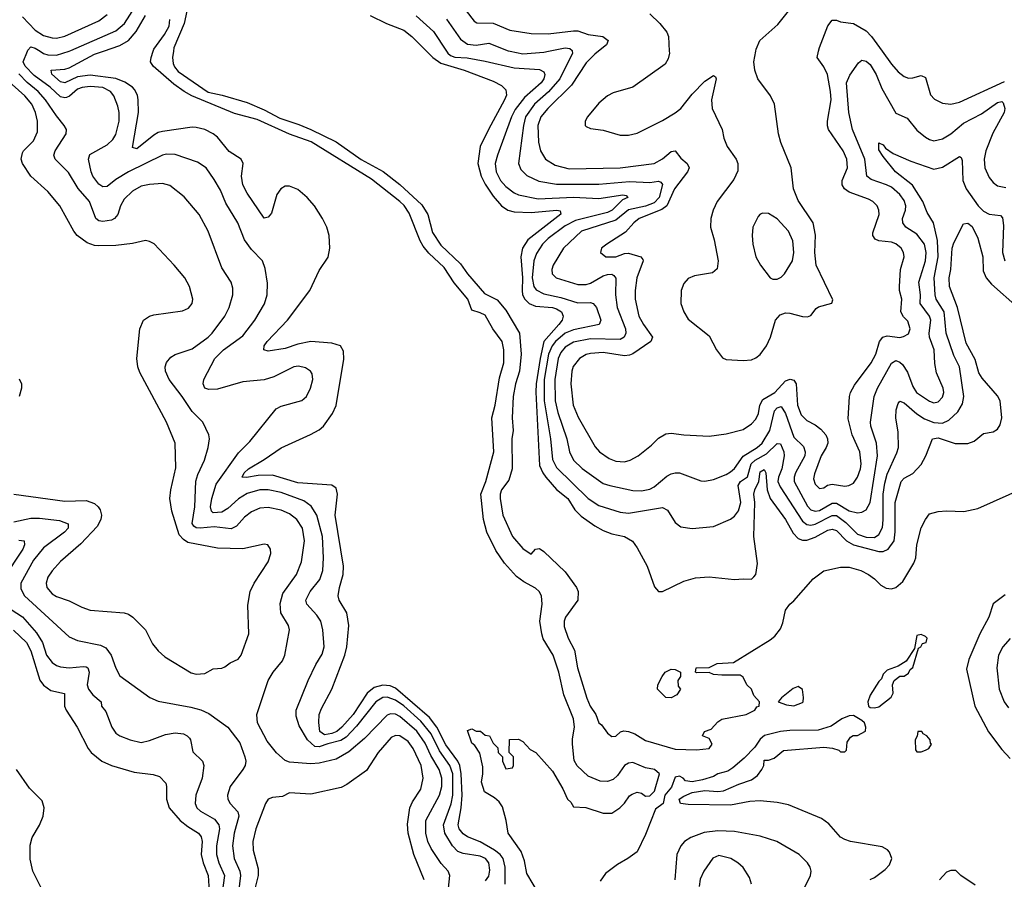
# Model space of a CAD drawing. Header units: inches. Extents: x 1173000 to 1307049, y 522583 to 678455.
# Tile 438 of 617: x 1201857 to 1206502, y 636092 to 640149. Entities that reach past the tile are written whole.
import ezdxf

# ---------------------------------------------------------------- set-up
doc = ezdxf.new("R2010")
doc.units = ezdxf.units.IN
doc.header["$MEASUREMENT"] = 0
doc.layers.add('B2603', color=7, linetype='Continuous')
doc.layers.add('B2604', color=7, linetype='Continuous')

msp = doc.modelspace()

# ---------------------------------------------------------------- linework, layer by layer
at = {"layer": 'B2603', "color": 5}
for points, elevation in [([(1204054.9, 636085.1), (1204070, 636107.7), (1204075, 636135), (1204070.4, 636170), (1204054.5, 636190), (1204030, 636202), (1203950, 636214.6), (1203924, 636224), (1203898.3, 636250), (1203862.9, 636310), (1203856.2, 636350), (1203892, 636448), (1203901.2, 636490), (1203900, 636590), (1203886.5, 636630), (1203838.1, 636698.1), (1203798.2, 636778.2), (1203750, 636838.3), (1203670, 636910.5), (1203630, 636938.1), (1203590, 636951.7), (1203570, 636950.3), (1203536.6, 636930), (1203445.7, 636814.3), (1203396.9, 636763.1), (1203372.7, 636747.3), (1203310, 636732.3), (1203270, 636717.3), (1203250, 636718.6), (1203215.4, 636750), (1203176, 636816), (1203161.8, 636861.8), (1203160.7, 636890), (1203217.3, 637030), (1203254.1, 637105.9), (1203284.6, 637155.4), (1203293.3, 637190), (1203287.7, 637270), (1203277.3, 637310), (1203259.4, 637339.4), (1203211.6, 637390), (1203207.7, 637410), (1203227.5, 637450), (1203272.8, 637507.2), (1203286.6, 637550), (1203290.4, 637610), (1203285.7, 637710), (1203259.1, 637810), (1203232.8, 637852.8), (1203197.8, 637877.8), (1203090, 637918.3), (1203030, 637930.9), (1202990, 637929.5), (1202930, 637912.7), (1202890, 637888.3), (1202838.2, 637841.8), (1202810, 637825.2), (1202770, 637821.4), (1202761.2, 637830), (1202757.8, 637850), (1202763.3, 637890), (1202783.8, 637956.2), (1202890, 638104.2), (1202942.3, 638157.7), (1203067.3, 638312.7), (1203090, 638324.2), (1203188, 638352), (1203209.7, 638370), (1203228.8, 638410), (1203240.4, 638450), (1203237.1, 638477.1), (1203229.7, 638490), (1203205.9, 638505.9), (1203173, 638513), (1203150.6, 638510.6), (1203056.2, 638463.8), (1203010, 638449.1), (1202910, 638440.2), (1202790, 638405), (1202750, 638403.1), (1202729.7, 638410), (1202722.6, 638430), (1202726.4, 638450), (1202778.2, 638550), (1202819, 638590), (1202910, 638656.6), (1202966, 638730), (1203012, 638808), (1203024.9, 638850), (1203026, 638906), (1203015.3, 638975.3), (1203002, 639010), (1202950, 639063.5), (1202917.3, 639110), (1202885.7, 639190), (1202830, 639283.5), (1202804, 639344), (1202774.9, 639394.9), (1202736, 639450), (1202696.4, 639476.4), (1202590, 639512.9), (1202550, 639514), (1202530, 639509.9), (1202370, 639431.4), (1202310, 639394.3), (1202270, 639361.3), (1202250, 639359.9), (1202230, 639372.5), (1202202.7, 639410), (1202194.3, 639430), (1202181, 639490), (1202188.2, 639511.8), (1202270, 639557.4), (1202296.7, 639583.3), (1202310, 639607.2), (1202326.5, 639670), (1202327, 639710), (1202320.4, 639740.4), (1202300.5, 639790), (1202286, 639810), (1202250, 639828.5), (1202190, 639832.7), (1202151.5, 639828.5), (1202130, 639820.1), (1202091.8, 639788.2), (1202077.9, 639782.1), (1202070, 639779.6), (1202050, 639784.7), (1202000.7, 639830), (1201924.8, 639884.8), (1201882.8, 639930), (1201873.7, 639950), (1201894.2, 640000)], 940), ([(1201953, 640000), (1201970, 639989.4), (1201990, 639982.7), (1202030, 639981.1), (1202090.2, 640000)], 940), ([(1204147.8, 636070), (1204147.2, 636150), (1204137.9, 636190), (1204123.6, 636210), (1204096.7, 636230), (1204030, 636268.8), (1203970, 636293.2), (1203950, 636306.9), (1203930.8, 636330), (1203925.4, 636350), (1203940.5, 636430), (1203945, 636490), (1203939.9, 636590), (1203933, 636630), (1203924, 636650), (1203867, 636727), (1203825.7, 636810), (1203790, 636855.1), (1203630, 636993.6), (1203605, 637005), (1203570, 637008.8), (1203530, 636996.8), (1203495.7, 636970), (1203430, 636870.6), (1203377, 636810), (1203353.3, 636790), (1203330, 636780.3), (1203294.7, 636774.7), (1203273.2, 636790), (1203267.8, 636832.2), (1203270.2, 636870), (1203280.9, 636899), (1203329.9, 636990), (1203391.6, 637150), (1203400.2, 637190), (1203409.9, 637289.9), (1203399.9, 637350), (1203363.7, 637410), (1203360.2, 637430), (1203365.8, 637470), (1203383.2, 637530), (1203385.3, 637570), (1203345.7, 637810), (1203356.2, 637910), (1203350, 637938.4), (1203330, 637951.7), (1203170, 637962.5), (1203050, 637999.1), (1202982.4, 637997.6), (1202927.6, 637987.6), (1202906, 637990), (1202916.1, 638010), (1202936.8, 638030), (1203010, 638073.1), (1203090, 638129.1), (1203229.4, 638190.6), (1203270, 638212.8), (1203289.9, 638230.1), (1203332.4, 638290), (1203350, 638328), (1203386.2, 638546.2), (1203384.3, 638584.3), (1203369.9, 638609.9), (1203330, 638622.9), (1203230.7, 638629.3), (1203170, 638616.7), (1203110, 638596.4), (1203030, 638584.2), (1203008.6, 638590), (1203009.9, 638610), (1203024.4, 638630), (1203121, 638730), (1203226.3, 638870), (1203270, 638965.5), (1203312.1, 639027.9), (1203319.7, 639070), (1203317.4, 639130), (1203305.8, 639170), (1203286.2, 639210), (1203247.1, 639270), (1203212.9, 639310), (1203170, 639347.7), (1203130, 639363.4), (1203110, 639363), (1203088.4, 639350), (1203070, 639323), (1203044.5, 639235.5), (1203030, 639217.4), (1203010, 639211.9), (1202929.9, 639330), (1202909.9, 639369.9), (1202903.8, 639410), (1202912, 639470), (1202901.6, 639490), (1202845.9, 639525.9), (1202790, 639594.9), (1202770, 639610.5), (1202730, 639629.9), (1202690, 639640.5), (1202670, 639641.1), (1202530, 639621.5), (1202510, 639616), (1202490, 639603.5), (1202410, 639539.9), (1202390, 639545.2), (1202417.8, 639710), (1202416.7, 639770), (1202412.2, 639792.2), (1202398.7, 639818.7), (1202389.3, 639830), (1202353.7, 639853.7), (1202310, 639871.6), (1202190, 639886.5), (1202130, 639879.7), (1202070, 639849.9), (1202050, 639855.8), (1202008.2, 639891.8), (1202005.7, 639910), (1202070, 639915.3), (1202090, 639922.1), (1202210, 639985.4), (1202252.9, 640000)], 920), ([(1204310, 636019.3), (1204250, 636119.6), (1204239.1, 636179.1), (1204223.2, 636223.2), (1204160.9, 636310), (1204152.3, 636370), (1204134.2, 636434.2), (1204118.7, 636458.7), (1204097.2, 636477.2), (1204050, 636505.2), (1204035.1, 636550), (1204042.7, 636590), (1204042.5, 636622.5), (1204027.1, 636687.1), (1204003.6, 636723.6), (1203990, 636735.3), (1203970, 636794), (1203990, 636802), (1204010, 636792), (1204031.6, 636791.6), (1204052.7, 636772.7), (1204074, 636770), (1204090, 636734), (1204112.7, 636712.7), (1204114, 636690), (1204134, 636670), (1204134, 636650), (1204150, 636614), (1204182, 636618), (1204186, 636630), (1204186, 636670), (1204166, 636690), (1204167.3, 636752.7), (1204210, 636754), (1204230, 636742), (1204265.4, 636705.4), (1204292, 636690), (1204370, 636602), (1204419.8, 636519.8), (1204442, 636470), (1204456.9, 636456.9), (1204470, 636434), (1204528.4, 636431.6), (1204610, 636404.7), (1204650, 636404.7), (1204688, 636430), (1204710, 636452), (1204733.6, 636486.4), (1204746, 636494), (1204770, 636502.8), (1204790, 636498.8), (1204810, 636484.7), (1204830, 636486), (1204852.4, 636507.6), (1204875.3, 636590), (1204851.2, 636610), (1204810, 636618.3), (1204750, 636643.5), (1204730, 636640.3), (1204710, 636629.7), (1204677.9, 636582.1), (1204656.1, 636563.9), (1204630, 636554.4), (1204595.8, 636555.8), (1204538.6, 636578.6), (1204487.2, 636627.2), (1204473.3, 636653.3), (1204464.6, 636730), (1204464.6, 636755.4), (1204474.2, 636810), (1204470, 636849.6), (1204423.5, 636963.5), (1204401, 637070), (1204374.2, 637150), (1204327.3, 637227.3), (1204319.7, 637250), (1204310.8, 637310), (1204321.9, 637390), (1204318.5, 637430), (1204308.2, 637450), (1204290, 637465.7), (1204235.9, 637495.9), (1204201.6, 637521.6), (1204143.6, 637583.6), (1204103.6, 637643.6), (1204060.6, 637730), (1204044.6, 637790), (1204032.3, 637910), (1204056.6, 637970), (1204093.4, 638110), (1204085.1, 638270), (1204100.5, 638330), (1204121.4, 638458.6), (1204140.7, 638530), (1204140.9, 638590), (1204133.1, 638630), (1204089.3, 638689.3), (1204053.6, 638753.6), (1204030, 638766.1), (1203990, 638777.6), (1203970.5, 638830.5), (1203906.9, 638906.9), (1203859.6, 638979.6), (1203787.2, 639047.2), (1203760.2, 639080.2), (1203745.6, 639105.6), (1203694.9, 639234.9), (1203671.1, 639271.1), (1203651.2, 639291.2), (1203516.7, 639396.7), (1203232.7, 639572.7), (1203130, 639608.1), (1202977.6, 639677.6), (1202870, 639706.3), (1202668.4, 639790), (1202633.6, 639810), (1202584.1, 639844.1), (1202486.3, 639930), (1202474.5, 639950), (1202477, 639970), (1202487.1, 640000)], 880), ([(1202582.1, 640000), (1202577.8, 639970), (1202581.1, 639941.1), (1202586.6, 639926.6), (1202604.4, 639904.4), (1202746.1, 639806.1), (1202812, 639792), (1202930, 639757.4), (1203010, 639723.6), (1203083.8, 639683.8), (1203174.5, 639654.5), (1203230.7, 639630.7), (1203350, 639572.5), (1203468.6, 639488.6), (1203572.2, 639432.2), (1203650.9, 639370.9), (1203754.9, 639274.9), (1203782.8, 639230), (1203804, 639144), (1203844.5, 639084.5), (1203937.2, 638997.2), (1203969.2, 638949.2), (1204050, 638856.6), (1204110, 638827.2), (1204150, 638777.8), (1204215.3, 638670), (1204222.1, 638570), (1204214.6, 638490), (1204196.5, 638430), (1204184.7, 638370), (1204180.8, 638270), (1204184.6, 638210), (1204179.4, 638170), (1204181, 638030), (1204164, 637976), (1204130.6, 637930), (1204123.8, 637910), (1204123, 637890), (1204136.4, 637810), (1204181.7, 637710), (1204230, 637652.9), (1204270, 637626.8), (1204290, 637650.5), (1204310, 637653.4), (1204330, 637639.6), (1204430, 637543.2), (1204483.5, 637470), (1204491, 637450), (1204490, 637409.2), (1204432.1, 637330), (1204425.2, 637310), (1204425.8, 637285.8), (1204444.8, 637230), (1204474.1, 637174.1), (1204488, 637090), (1204532.8, 636947.2), (1204548.8, 636910), (1204574.6, 636870), (1204590, 636830.3), (1204601.3, 636821.3), (1204630, 636781.3), (1204650, 636765.5), (1204670, 636767.1), (1204691.9, 636788.1), (1204707.6, 636792.4), (1204730, 636789.4), (1204758.9, 636778.9), (1204810, 636747.9), (1204950, 636706.8), (1205050, 636703.2), (1205109.3, 636710), (1205124.5, 636730), (1205110, 636756), (1205078, 636770), (1205088, 636790), (1205118.9, 636801.1), (1205150, 636834.9), (1205170, 636847.4), (1205283.7, 636870), (1205325.6, 636890), (1205334.5, 636905.5), (1205345.2, 636910), (1205348, 636930), (1205320.2, 636960.2), (1205308.9, 636988.9), (1205288, 637010), (1205270, 637046), (1205256.4, 637056.4), (1205170, 637055.3), (1205130, 637058), (1205110, 637068), (1205050, 637066), (1205046, 637070), (1205048, 637090), (1205110, 637091.3), (1205148, 637110), (1205225.1, 637114.9), (1205398.2, 637221.8), (1205419.6, 637240.4), (1205446.3, 637273.7), (1205458, 637302), (1205470, 637362.8), (1205490, 637390.7), (1205510, 637406), (1205600.9, 637510), (1205650, 637548), (1205730, 637565.5), (1205770, 637565.5), (1205826, 637550), (1205862, 637530), (1205890.3, 637510), (1205920.4, 637480.4), (1205945.5, 637465.5), (1205970, 637462.9), (1205990, 637468.7), (1206022.7, 637497.3), (1206076, 637584), (1206084.1, 637610), (1206090, 637670.4), (1206110, 637750.5), (1206130, 637790.4), (1206150, 637816.4), (1206190, 637828.2), (1206230, 637831.8), (1206311.9, 637828.1), (1206377.6, 637842.4), (1206599, 637941)], 880), ([(1203776.5, 640000), (1203806.2, 639970), (1203843.3, 639943.3), (1203954.4, 639910), (1204090, 639859.2), (1204130, 639838.4), (1204150, 639817.6), (1204153.2, 639793.2), (1204145, 639770), (1204068.1, 639630), (1204030.1, 639549.9), (1204019.1, 639470), (1204034.1, 639410), (1204052.4, 639372.4), (1204090, 639315.1), (1204130, 639270.1), (1204159.3, 639250), (1204190, 639241.6), (1204270, 639238.7), (1204391.3, 639250), (1204406.5, 639246.5), (1204410.2, 639230.2), (1204253.6, 639110), (1204229.8, 639070), (1204221.6, 639030), (1204228.9, 638930), (1204227.2, 638870), (1204229.8, 638850), (1204240.1, 638830), (1204260.6, 638810), (1204290, 638796), (1204369.9, 638790.1), (1204390, 638784.2), (1204413, 638770), (1204421.5, 638750), (1204415.7, 638730), (1204401.2, 638710), (1204329.4, 638630), (1204311.8, 638550), (1204293.1, 638430), (1204291.4, 638391.4), (1204310, 638045.6), (1204324.6, 638010), (1204338.5, 637990), (1204390, 637932.4), (1204442.5, 637890), (1204475.7, 637835.7), (1204505.5, 637805.5), (1204570, 637760.1), (1204610, 637738.9), (1204650, 637722.4), (1204710.6, 637710), (1204747.5, 637687.5), (1204770, 637657.1), (1204816.5, 637570), (1204852, 637472), (1204870, 637450.7), (1204890, 637450.5), (1204990, 637499.5), (1205045.5, 637514.5), (1205110, 637519.6), (1205230, 637506.4), (1205270, 637510.4), (1205310, 637508.4), (1205321, 637519), (1205330, 637530.8), (1205337.3, 637582.7), (1205319.8, 637710), (1205325.9, 637870), (1205321.2, 637910), (1205324.9, 637930), (1205344, 637970), (1205350, 638014.4), (1205370, 638025.8), (1205376.9, 638010), (1205383, 637930), (1205397.9, 637890), (1205469.5, 637789.5), (1205505.4, 637725.4), (1205530, 637700.1), (1205550, 637692.1), (1205570, 637692.8), (1205610, 637706.8), (1205670, 637740.5), (1205690, 637744.8), (1205710, 637737.8), (1205757.4, 637690), (1205790, 637671.3), (1205910, 637638.5), (1205930, 637638.5), (1205954, 637650), (1205981.8, 637690), (1205988, 637732), (1205986.5, 637870), (1206015.2, 637970), (1206030, 637984.8), (1206070, 638007.8), (1206109.3, 638050), (1206132.7, 638090), (1206163.9, 638170), (1206190, 638175.7), (1206270, 638149.3), (1206330, 638148.8), (1206359.6, 638160.4), (1206404.5, 638195.5), (1206450, 638203.5), (1206470, 638215.9), (1206482.8, 638237.2), (1206490.3, 638270), (1206482.6, 638350), (1206470, 638373.4), (1206397, 638457), (1206381.8, 638481.8), (1206365, 638545), (1206322.4, 638622.4), (1206281.8, 638790), (1206244, 638890), (1206242.1, 638930), (1206249.9, 638970), (1206256.2, 639070), (1206264, 639096), (1206310, 639185.5), (1206330, 639188.3), (1206350, 639172), (1206377.5, 639117.5), (1206401, 639030), (1206403.2, 638963.2), (1206416.6, 638930), (1206441, 638901), (1206566, 638790)], 920), ([(1203869.9, 640000), (1203876.4, 639990), (1203890, 639979.2), (1203910, 639972.3), (1203968.4, 639968.4), (1204052.4, 639952.4), (1204190, 639921.8), (1204310, 639914.2), (1204330, 639903.1), (1204334.5, 639890), (1204329.5, 639870), (1204316.5, 639850), (1204239.2, 639780.8), (1204195, 639725), (1204177.8, 639690), (1204111.1, 639510), (1204100.9, 639470), (1204104.2, 639430), (1204125.1, 639390), (1204150, 639361.3), (1204190, 639331.3), (1204210, 639322.1), (1204303.7, 639303.7), (1204470, 639310.4), (1204590, 639304.4), (1204702.2, 639322.2), (1204718.7, 639318.7), (1204725.7, 639310), (1204701.2, 639298.8), (1204651.9, 639250), (1204630, 639238.7), (1204479.5, 639200.5), (1204430, 639175.8), (1204350, 639116.2), (1204323.8, 639090), (1204295.3, 639044.7), (1204282.2, 639010), (1204274.1, 638930), (1204282.1, 638890), (1204293.1, 638873.1), (1204330, 638854.8), (1204410, 638837.1), (1204490, 638812), (1204550, 638813.4), (1204562, 638810), (1204577.7, 638790), (1204599.3, 638730), (1204590.1, 638709.9), (1204470, 638685.1), (1204430, 638668.8), (1204384.2, 638630), (1204369.5, 638610), (1204351.5, 638570), (1204331.5, 638450), (1204331.5, 638350), (1204361.5, 638170), (1204370, 638073.7), (1204390, 638035.6), (1204539.4, 637890), (1204590, 637856.8), (1204690, 637824.2), (1204730, 637819.4), (1204890, 637846.7), (1204913.9, 637833.9), (1204950, 637775.8), (1204975.9, 637755.9), (1205030, 637748.2), (1205130, 637757.6), (1205210, 637791.2), (1205230, 637806.5), (1205248.8, 637831.2), (1205259, 637870), (1205246.2, 637950), (1205258.1, 637970), (1205290, 637991.3), (1205307.2, 638052.8), (1205326.1, 638070), (1205380.3, 638099.7), (1205430, 638149.4), (1205446.5, 638146.5), (1205462.7, 638110), (1205463.7, 638090), (1205453, 638030), (1205437.3, 637990), (1205434.3, 637970), (1205444, 637944), (1205550, 637781.6), (1205570, 637766.8), (1205590, 637763.3), (1205610, 637767.8), (1205690, 637809.7), (1205710, 637808.3), (1205755.3, 637775.3), (1205810, 637720.3), (1205850, 637706.2), (1205890, 637705.8), (1205910, 637720.1), (1205926.9, 637753.1), (1205931.4, 637788.6), (1205930.7, 637909.3), (1205938.2, 637961.8), (1205950, 638004.5), (1205995.6, 638104.4), (1206002.7, 638130), (1206002, 638202), (1205989.9, 638270.1), (1205991.8, 638308.2), (1206001.9, 638338.1), (1206010, 638348.7), (1206030, 638340.7), (1206089.5, 638289.5), (1206125.8, 638265.8), (1206170, 638248.5), (1206210, 638244.9), (1206240.7, 638259.3), (1206282.6, 638297.4), (1206304.5, 638335.5), (1206310.7, 638370), (1206291.3, 638510), (1206264, 638564), (1206228.2, 638670), (1206217.8, 638770), (1206180.6, 638830), (1206176, 638850), (1206171.4, 638930), (1206190.2, 639030), (1206187.1, 639107.1), (1206168.2, 639190), (1206139, 639239), (1206117.8, 639290), (1206068.5, 639368.5), (1205988.2, 639430), (1205930, 639503.5), (1205910, 639535.1), (1205910, 639567.3), (1205930, 639558.3), (1205942, 639542), (1205977.5, 639517.5), (1206060.5, 639480.5), (1206170, 639442.8), (1206210, 639452.3), (1206290, 639503.7), (1206298.9, 639498.9), (1206303.4, 639483.4), (1206307.1, 639390), (1206322.6, 639350), (1206378.9, 639270), (1206404.3, 639244.3), (1206430, 639231), (1206484.1, 639224.1), (1206494.2, 639214.2), (1206498, 639178), (1206493.9, 639050), (1206505.1, 639010)], 940), ([(1204170.3, 640000), (1204230, 639987.9), (1204330, 639995.7), (1204351.8, 640000)], 960), ([(1204464.2, 640000), (1204465.7, 639990), (1204405.2, 639870), (1204351.8, 639808.2), (1204285.2, 639750), (1204242.9, 639690), (1204233.6, 639650), (1204210.1, 639470), (1204221.2, 639441.2), (1204250, 639413.2), (1204306.1, 639386.1), (1204390, 639372.1), (1204590, 639372.2), (1204734.3, 639385.7), (1204830, 639380.8), (1204870, 639386), (1204881.9, 639381.9), (1204890.4, 639370.4), (1204874.3, 639310), (1204850, 639284.8), (1204810, 639268.5), (1204730, 639251.6), (1204670, 639201.9), (1204506.9, 639150), (1204423.2, 639070), (1204373.2, 638990), (1204367.8, 638970), (1204369.3, 638950), (1204387.6, 638930), (1204490, 638898.9), (1204530, 638898.5), (1204550, 638904.8), (1204610, 638939.6), (1204630, 638946.7), (1204650, 638947.8), (1204660.8, 638940.8), (1204668.8, 638928.8), (1204667.4, 638850), (1204676.5, 638790), (1204715.2, 638690), (1204716.6, 638670), (1204709.2, 638650.8), (1204690, 638639.4), (1204550, 638642.2), (1204470, 638627.5), (1204430, 638602.7), (1204410, 638578), (1204396.8, 638550), (1204382.1, 638450), (1204383.3, 638350), (1204395.5, 638295.5), (1204438.2, 638170), (1204450.7, 638110), (1204470.1, 638070), (1204510, 638031.3), (1204610, 637960.6), (1204640.4, 637950), (1204750, 637927.5), (1204790, 637926), (1204830, 637933.8), (1204850, 637944.6), (1204910, 637994.2), (1204930, 638005.9), (1204950, 638010.9), (1204970.1, 638010.1), (1205070, 637972.4), (1205090, 637971.4), (1205130, 637979.6), (1205190, 638002.2), (1205210, 638014.6), (1205230, 638031), (1205270.6, 638089.4), (1205336.2, 638130), (1205359.7, 638150), (1205395.6, 638210), (1205417.8, 638302.2), (1205430, 638316.8), (1205450, 638322.7), (1205470, 638290.2), (1205510, 638178.2), (1205554.2, 638134.2), (1205563.1, 638110), (1205561.6, 638090), (1205517.5, 638010), (1205510.1, 637990), (1205510.1, 637970), (1205573.3, 637853.3), (1205590, 637836.1), (1205610, 637829.2), (1205630, 637833), (1205690, 637867), (1205710, 637868), (1205770, 637831.6), (1205810, 637822.3), (1205830, 637824.2), (1205850, 637835.6), (1205868.9, 637871.1), (1205904.5, 638090), (1205899.7, 638150), (1205872.6, 638230), (1205871.6, 638250), (1205887.7, 638370), (1205903.9, 638410), (1205970, 638528.3), (1205990, 638540.9), (1206010, 638533.1), (1206021.7, 638521.7), (1206046.1, 638486.1), (1206070, 638417.8), (1206087.4, 638390), (1206150, 638348.4), (1206170, 638341.1), (1206190, 638345.6), (1206210, 638366.9), (1206216.5, 638390), (1206213.6, 638410), (1206181.5, 638481.5), (1206173.7, 638526.3), (1206170.9, 638590), (1206149.9, 638650), (1206147.1, 638670), (1206156.3, 638730), (1206149.9, 638750), (1206105.8, 638810), (1206106.2, 638850), (1206098.9, 638910), (1206130.3, 639010), (1206132.9, 639050), (1206125.7, 639090), (1206090, 639136.1), (1206037.8, 639170), (1206023, 639190), (1206021.8, 639210), (1206035.7, 639250), (1206037.5, 639270), (1206030, 639295), (1206010, 639323), (1205970, 639357.6), (1205946.2, 639370), (1205873.7, 639393.7), (1205854.1, 639410), (1205844.7, 639490), (1205785.4, 639630), (1205769.4, 639710), (1205758.3, 639850), (1205772.8, 639887.2), (1205814.6, 639945.4), (1205830, 639956.8), (1205850, 639952.9), (1205870, 639937.9), (1205898.3, 639890), (1205924.6, 639824.6), (1205990, 639707.9), (1206044.2, 639684.2), (1206090, 639626.9), (1206130, 639593.6), (1206150, 639582.6), (1206170, 639577.5), (1206210, 639586), (1206250, 639610.1), (1206310, 639660.1), (1206395.2, 639704.8), (1206470, 639758.1), (1206490, 639762.7), (1206496.3, 639756.3), (1206505.2, 639730), (1206501.2, 639710), (1206447.3, 639612.7), (1206415, 639530), (1206407.8, 639490), (1206410.9, 639450), (1206430, 639404), (1206450, 639380.2), (1206470, 639365), (1206510, 639356.8)], 960), ([(1204588.2, 640000), (1204570, 639985.1), (1204530, 639945.2), (1204459.7, 639840.3), (1204349.2, 639730), (1204315.5, 639690), (1204302, 639650), (1204305.4, 639570), (1204314.6, 639530), (1204337.6, 639490), (1204382.7, 639462.7), (1204450, 639445.5), (1204690, 639449.7), (1204850, 639469.2), (1204890, 639491.5), (1204930, 639526), (1204950, 639529.4), (1204975.6, 639495.6), (1205006, 639470), (1205014.7, 639450), (1205006.8, 639430), (1204945.6, 639350), (1204910.5, 639269.5), (1204887.1, 639252.9), (1204779.2, 639210), (1204754.6, 639190), (1204714.8, 639145.2), (1204626.7, 639090), (1204602.6, 639070), (1204597.6, 639050), (1204623, 639030), (1204669.3, 639030), (1204710, 639046), (1204730, 639046.7), (1204787.2, 639030), (1204796.8, 639016.8), (1204799, 639010), (1204768.6, 638930), (1204760.8, 638870), (1204760.8, 638830), (1204778.2, 638750), (1204799.4, 638710), (1204842, 638650), (1204834, 638630), (1204750, 638571.4), (1204734.6, 638565.4), (1204710, 638562.1), (1204610, 638578.8), (1204550, 638574.1), (1204530, 638568.5), (1204497.6, 638550), (1204467.8, 638512.2), (1204461.1, 638490), (1204457.7, 638430), (1204468.8, 638330), (1204492.4, 638272.4), (1204572.6, 638132.6), (1204592.4, 638110), (1204637.9, 638077.9), (1204670, 638066), (1204710, 638062.7), (1204737.6, 638070), (1204774.3, 638090), (1204838.5, 638141.5), (1204870, 638174.2), (1204905.6, 638194.4), (1204930, 638196.8), (1204990, 638189), (1205110, 638182.8), (1205190, 638195), (1205270, 638215.6), (1205310, 638241.1), (1205330, 638262.9), (1205341.9, 638290), (1205348.9, 638330), (1205363.4, 638356.6), (1205419.7, 638390), (1205470, 638444.3), (1205491.7, 638451.7), (1205510, 638447), (1205520.1, 638430), (1205526.1, 638330), (1205543.8, 638283.8), (1205570, 638256.6), (1205610, 638237.4), (1205636.6, 638216.6), (1205660.6, 638190), (1205668.8, 638170), (1205669.5, 638150), (1205662, 638130), (1205637.4, 638090), (1205606.3, 638006.3), (1205602.6, 637982.6), (1205610, 637957.1), (1205630, 637937), (1205650, 637940.2), (1205668, 637952), (1205690, 637957.3), (1205750, 637947.9), (1205769.1, 637950.9), (1205790, 637961.9), (1205809.9, 637990), (1205824, 638030), (1205826.7, 638053.3), (1205821.3, 638110), (1205784.9, 638190), (1205765.7, 638265.7), (1205771.9, 638370), (1205777.1, 638390), (1205795.2, 638424.8), (1205874.8, 638530), (1205896, 638570), (1205913.9, 638630), (1205929.1, 638650), (1205950, 638657.2), (1206010, 638649.6), (1206027, 638653), (1206050, 638666.7), (1206057.4, 638690), (1206046.6, 638726.6), (1206026.8, 638746.8), (1206014.4, 638770), (1206019.1, 638830), (1206008.4, 638870), (1206008.5, 638890), (1206012.3, 638970), (1206029.2, 639030), (1206027.1, 639050), (1206016.1, 639070), (1205990, 639091.4), (1205970, 639098.8), (1205910, 639104.5), (1205892.7, 639112.7), (1205881.6, 639130), (1205882.2, 639142.2), (1205911.2, 639230), (1205910.6, 639250), (1205902.3, 639270), (1205881.4, 639290), (1205861.5, 639301.5), (1205770, 639334.1), (1205748.1, 639350), (1205736.9, 639370), (1205736.9, 639390), (1205761.8, 639450), (1205759.4, 639490), (1205742.3, 639530), (1205672.9, 639630), (1205667.6, 639647.6), (1205667.7, 639670), (1205685.7, 639770), (1205682.6, 639810), (1205667.7, 639890), (1205650, 639925.8), (1205618.8, 639970), (1205625.9, 640000)], 980), ([(1204921.5, 640000), (1204922.1, 639990), (1204916.7, 639963.3), (1204901.5, 639938.5), (1204750, 639830.7), (1204656.9, 639803.1), (1204630, 639789.1), (1204590, 639754.9), (1204535.5, 639690), (1204525.2, 639670), (1204525.2, 639650), (1204530, 639644.2), (1204550, 639634.9), (1204610, 639626.9), (1204690, 639604.4), (1204730, 639603.4), (1204770, 639613.7), (1204890, 639672.6), (1204950, 639708.7), (1204975.8, 639730), (1205030, 639797.9), (1205090, 639858.3), (1205130, 639885.3), (1205139.2, 639879.2), (1205143.1, 639870), (1205120.1, 639770), (1205124.1, 639730), (1205170.9, 639630), (1205179.7, 639590), (1205195.1, 639550), (1205237.3, 639490), (1205244.3, 639470), (1205245, 639435), (1205225.9, 639394.1), (1205147.4, 639290), (1205129.4, 639250), (1205118.2, 639210), (1205116.8, 639170), (1205133.4, 639110), (1205151.7, 639010), (1205146.9, 638973.1), (1205126, 638954), (1205040.5, 638939.5), (1205010, 638927.1), (1204990, 638904), (1204977, 638870), (1204976.8, 638810), (1204989.5, 638770), (1205010, 638736.1), (1205110, 638656.5), (1205144.9, 638590), (1205173.4, 638553.4), (1205190, 638545.3), (1205270, 638539.7), (1205310, 638543.8), (1205330, 638552.4), (1205350, 638569.1), (1205380.7, 638610), (1205398.7, 638650), (1205422.4, 638730), (1205444.1, 638755.9), (1205470, 638764.8), (1205490, 638763.8), (1205550, 638747.6), (1205573.8, 638746.2), (1205590, 638752.2), (1205614.7, 638785.3), (1205626.2, 638793.8), (1205689.2, 638810.8), (1205692.9, 638827.1), (1205614.9, 638990), (1205608.4, 639050), (1205611.9, 639131.9), (1205600.2, 639190), (1205530, 639296), (1205507, 639350), (1205496.5, 639450), (1205448.3, 639568.3), (1205437, 639610), (1205418.3, 639750), (1205398.5, 639790), (1205339.5, 639870), (1205325.5, 639910), (1205320.8, 639950), (1205330.1, 640000)], 1020), ([(1205925.9, 640000), (1205970, 639938.5), (1206001.9, 639901.9), (1206030, 639880.2), (1206050, 639873.2), (1206070, 639874.3), (1206110, 639886), (1206130, 639875.8), (1206154.5, 639794.5), (1206173.5, 639773.5), (1206210, 639754.2), (1206250, 639750.2), (1206290, 639759.1), (1206502.9, 639857.1)], 980), ([(1201830, 637909.4), (1202070, 637877.4), (1202170, 637880.5), (1202210, 637865.4), (1202228, 637850), (1202236.1, 637836.1), (1202243, 637810), (1202240.6, 637790), (1202222.9, 637757.1), (1202145, 637675), (1202050, 637592.7), (1202010, 637548.7), (1201990, 637517.7), (1201981.9, 637490), (1201984.6, 637470), (1202010, 637439), (1202030, 637426.9), (1202090, 637406.7), (1202150, 637376.8), (1202190, 637363), (1202350, 637350.2), (1202370, 637343.6), (1202390.3, 637330), (1202450, 637270.3), (1202484.2, 637204.2), (1202510.6, 637170.6), (1202541.5, 637141.5), (1202666.2, 637066.2), (1202690, 637059.7), (1202730, 637063.2), (1202770, 637084.9), (1202810, 637088.8), (1202824.6, 637095.4), (1202850, 637114.4), (1202888.3, 637131.7), (1202901.3, 637150), (1202938.8, 637250), (1202933.4, 637386.6), (1202945.1, 637450), (1202963.1, 637490), (1203029.7, 637590), (1203041.1, 637630), (1203040.5, 637650), (1203028, 637670), (1203010, 637673), (1202909, 637651), (1202790, 637654.1), (1202650, 637681.7), (1202630, 637695.1), (1202610, 637718.5), (1202575, 637830), (1202566.1, 637890), (1202569.9, 637930), (1202593.7, 638033.7), (1202589.8, 638150), (1202549.9, 638250), (1202423.8, 638483.8), (1202414.3, 638510), (1202409.1, 638550), (1202424.1, 638690), (1202441.6, 638730), (1202469.7, 638750), (1202490, 638755.9), (1202624.9, 638775.1), (1202653.1, 638786.9), (1202670.6, 638809.4), (1202674.6, 638830), (1202658.7, 638890), (1202636.8, 638930), (1202585.1, 638990), (1202490.7, 639090.7), (1202470, 639102.4), (1202450, 639106), (1202390, 639092.8), (1202310, 639083.1), (1202230, 639081.5), (1202210, 639083.4), (1202175.8, 639095.8), (1202128.9, 639130), (1202113.2, 639150), (1202045.8, 639270), (1201990, 639337.6), (1201909.9, 639409.9), (1201869.8, 639470), (1201864, 639490), (1201870, 639520.3), (1201874.6, 639530), (1201922.8, 639577.2), (1201941.1, 639618.9), (1201940.7, 639670), (1201931.3, 639710), (1201914.5, 639750), (1201881.4, 639790), (1201790.9, 639870)], 980), ([(1203879.6, 636050), (1203886.5, 636110), (1203878.9, 636130), (1203846.2, 636166.2), (1203798.4, 636238.4), (1203783.2, 636270), (1203773.2, 636310), (1203773.5, 636370), (1203838.3, 636490), (1203848.1, 636530), (1203848.5, 636570), (1203836.5, 636610), (1203797.1, 636677.1), (1203770, 636735.2), (1203730, 636792.1), (1203650, 636860.9), (1203630, 636871.1), (1203607, 636873), (1203590, 636866.1), (1203483.9, 636756.1), (1203410, 636694.3), (1203350, 636659.3), (1203270, 636640.2), (1203230, 636638), (1203130, 636645.2), (1203110, 636653.5), (1203068.5, 636688.5), (1203024.8, 636744.8), (1202979.3, 636830), (1202975.4, 636870), (1203029, 637030), (1203052.9, 637070), (1203097.4, 637122.6), (1203107.4, 637150), (1203129.8, 637270), (1203125, 637290), (1203089.3, 637350), (1203085.5, 637394.5), (1203099.2, 637440.8), (1203163.4, 637530), (1203187.3, 637590), (1203200.2, 637690), (1203190.9, 637750), (1203164.9, 637790), (1203130, 637816.7), (1203090, 637834.9), (1203030, 637846.5), (1202990, 637843.1), (1202950, 637826.7), (1202918.3, 637801.7), (1202880.6, 637759.4), (1202854.2, 637745.8), (1202774.8, 637754.8), (1202709.1, 637749.1), (1202690, 637750.9), (1202678.9, 637758.9), (1202671.3, 637771.3), (1202683, 637850), (1202688.5, 637971.5), (1202697.6, 638002.4), (1202728.2, 638070), (1202745.7, 638130), (1202752, 638170), (1202748.9, 638188.9), (1202721, 638250), (1202670, 638299), (1202623.9, 638370), (1202561.5, 638450), (1202544.9, 638490), (1202542.8, 638510), (1202549, 638531), (1202570, 638556.9), (1202590, 638569.3), (1202670, 638595.2), (1202745.8, 638650), (1202764.5, 638670), (1202825.3, 638750), (1202845.4, 638790), (1202862.9, 638850), (1202862.5, 638882.5), (1202854.8, 638910), (1202810, 638977), (1202745.6, 639150), (1202704.2, 639230), (1202633.4, 639313.4), (1202566.1, 639366.1), (1202530, 639376.2), (1202470, 639371.1), (1202430, 639362.3), (1202390, 639339.4), (1202350, 639301.4), (1202332.7, 639270), (1202319.5, 639230), (1202304.9, 639210), (1202290, 639202.9), (1202250, 639196.4), (1202230, 639199.5), (1202216.2, 639210), (1202185.8, 639290), (1202132.6, 639352.6), (1202087.1, 639427.1), (1202024, 639490), (1202018.7, 639510), (1202024.5, 639530), (1202076.1, 639610), (1202078.3, 639630), (1202066.6, 639650), (1202030, 639694.8), (1201979.2, 639770), (1201944.7, 639810), (1201892.6, 639852.6), (1201852.6, 639892.6)], 960), ([(1201854.3, 638454.3), (1201864.8, 638430), (1201866.3, 638410), (1201853.9, 638370)], 980), ([(1201830, 637779.1), (1201910, 637796.8), (1201950, 637797.1), (1202045, 637785), (1202085.5, 637770), (1202086, 637750), (1202068.2, 637730), (1201970, 637657.1), (1201921.8, 637598.2), (1201863, 637490), (1201862.6, 637462.6), (1201880.1, 637430), (1202090, 637236.9), (1202130, 637219.3), (1202237.9, 637197.9), (1202264.1, 637184.1), (1202288.7, 637150), (1202310, 637088.2), (1202330, 637053.1), (1202470.4, 636950), (1202510, 636932.7), (1202663.9, 636904), (1202711.5, 636891.5), (1202750, 636875.5), (1202839.6, 636810), (1202895.9, 636735.9), (1202919.4, 636670), (1202923.2, 636650), (1202920.6, 636630), (1202910.2, 636610), (1202850, 636531), (1202837.1, 636490), (1202838.6, 636470), (1202850.2, 636450), (1202886.7, 636410), (1202891, 636391), (1202868.5, 636310), (1202861.1, 636250), (1202869.3, 636190), (1202896.1, 636130), (1202899.3, 636110), (1202889, 636031)], 960), ([(1201853.4, 637693.4), (1201877.6, 637690), (1201880.1, 637670), (1201871.2, 637650), (1201778.8, 637510)], 940), ([(1206505.8, 637434.2), (1206450, 637392.6), (1206429.2, 637330), (1206387.2, 637250), (1206335, 637130), (1206323.9, 637083.9), (1206362.4, 636910), (1206428.1, 636788.1), (1206490, 636705.4), (1206530, 636662.7)], 880), ([(1201790, 637382.3), (1201870, 637330.1), (1201936.1, 637256.1), (1201964.8, 637210), (1201983.4, 637150), (1202010, 637114.6), (1202030, 637100.5), (1202050, 637094.3), (1202090, 637090.8), (1202156.1, 637096.1), (1202170, 637095.6), (1202179.2, 637090), (1202184.1, 637070), (1202175.8, 637010), (1202181.7, 636990), (1202202.1, 636962.1), (1202241.1, 636930), (1202243.1, 636910), (1202263.5, 636883.5), (1202291.1, 636810), (1202310, 636782.4), (1202330, 636769.3), (1202378, 636750), (1202430, 636737.5), (1202470, 636747.2), (1202544.3, 636775.7), (1202590, 636784), (1202630, 636778.5), (1202647.6, 636770), (1202657.9, 636757.9), (1202663.2, 636750), (1202673.6, 636693.6), (1202719.6, 636650), (1202726, 636630), (1202718.4, 636570), (1202687.8, 636490), (1202685.6, 636450), (1202693.2, 636430), (1202710, 636413.2), (1202775.7, 636375.7), (1202796, 636350), (1202798.9, 636330), (1202785.2, 636250), (1202786.2, 636210), (1202797.3, 636170), (1202822.9, 636110), (1202813, 636030)], 940), ([(1201828.1, 637268.1), (1201889, 637209), (1201909.8, 637169.8), (1201951.4, 637031.4), (1201970, 637008.1), (1202003.7, 636983.7), (1202069.2, 636969.2), (1202068.1, 636910), (1202075.9, 636890), (1202127.9, 636810), (1202179.4, 636710), (1202194.2, 636690), (1202244.9, 636650), (1202290, 636630.1), (1202397.7, 636597.7), (1202487.5, 636587.5), (1202517.1, 636577.1), (1202546, 636546), (1202550.2, 636530), (1202550.1, 636470), (1202562.6, 636430), (1202614.6, 636370), (1202650, 636341.1), (1202700.2, 636310), (1202713.5, 636293.5), (1202717.3, 636270), (1202713.7, 636210), (1202723.2, 636170), (1202746.7, 636110), (1202752.5, 636010)], 920), ([(1206530, 637228.5), (1206494.5, 637190), (1206474, 637150), (1206467.5, 637090), (1206478.5, 636990), (1206501.4, 636930), (1206521.7, 636901.7)], 920), ([(1205870, 636091.5), (1205890, 636100.5), (1205940.6, 636139.4), (1205959.8, 636160.2), (1205972, 636190), (1205961.1, 636221.1), (1205951.6, 636231.6), (1205925.4, 636245.4), (1205776, 636270), (1205750, 636280.3), (1205730, 636291.1), (1205674.7, 636354.7), (1205640, 636380), (1205483.7, 636443.7), (1205430, 636454.6), (1205350, 636462.1), (1205300.9, 636459.1), (1205210, 636441.6), (1205010, 636445.1), (1204975.3, 636450), (1204968.7, 636470), (1204990, 636484.7), (1205030, 636502), (1205090, 636510.7), (1205150, 636506.4), (1205178, 636510), (1205250, 636542), (1205310, 636562), (1205337.5, 636582.5), (1205358, 636610), (1205368, 636630), (1205370, 636654), (1205390, 636654), (1205416.4, 636663.6), (1205460.4, 636699.6), (1205650, 636716), (1205690.9, 636710.9), (1205722, 636702), (1205730, 636694), (1205750, 636694), (1205758, 636702), (1205760.4, 636739.6), (1205776.4, 636763.6), (1205788.9, 636771.1), (1205810, 636771.3), (1205848, 636792), (1205848.7, 636810), (1205842, 636830), (1205830, 636842), (1205790, 636865.2), (1205770, 636864.5), (1205736.3, 636850), (1205685.5, 636814.5), (1205623.9, 636796.1), (1205490, 636795.2), (1205446.8, 636790), (1205370.8, 636770.8), (1205350, 636753.6), (1205324.7, 636715.3), (1205275.5, 636664.5), (1205222, 636618), (1205197.5, 636602.5), (1205150.6, 636590), (1205130, 636578.2), (1205078.2, 636561.8), (1205030, 636551.6), (1204997.5, 636557.5), (1204987.6, 636570), (1204970, 636578.4), (1204950, 636574.5), (1204932.7, 636527.3), (1204900.4, 636490), (1204893, 636450), (1204856.5, 636423.5), (1204810, 636303), (1204770, 636221.7), (1204726.4, 636190), (1204677.4, 636162.6), (1204620.5, 636119.5), (1204596.2, 636083.8)], 880), ([(1203765.2, 636090), (1203716.9, 636210), (1203689.9, 636310), (1203686.9, 636353.1), (1203697.2, 636430), (1203710, 636457.3), (1203750, 636518), (1203761, 636570), (1203750.8, 636630), (1203713.7, 636710), (1203690, 636742), (1203650, 636769.9), (1203630, 636771), (1203610, 636761), (1203548.4, 636690), (1203493.8, 636606.2), (1203400.9, 636539.1), (1203374.4, 636525.6), (1203230, 636494.8), (1203130, 636500.5), (1203097.1, 636482.9), (1203050, 636478.2), (1203028.8, 636471.2), (1203016.5, 636450), (1202970.7, 636330), (1202957.7, 636270), (1202958.7, 636230), (1202982.3, 636142.3), (1202981.4, 636110), (1202966.7, 636046.7)], 980), ([(1201962.8, 636042.8), (1201919.7, 636130), (1201906.9, 636186.9), (1201906.6, 636253.4), (1201915.1, 636290), (1201950, 636348.5), (1201967.8, 636390), (1201973, 636430), (1201963, 636463), (1201902.7, 636522.7), (1201841.9, 636610)], 920), ([(1205542.5, 636017.5), (1205587.2, 636110), (1205590.9, 636130), (1205586.3, 636150), (1205573.7, 636170), (1205535.1, 636210), (1205429.6, 636270), (1205350, 636295.9), (1205230, 636318.4), (1205150, 636320.7), (1205086.7, 636313.3), (1205022.8, 636290), (1204994, 636270), (1204975.8, 636250), (1204957, 636210), (1204948.3, 636090)], 920), ([(1205309.7, 636070), (1205300.4, 636100.4), (1205270, 636147.3), (1205245.1, 636170), (1205211.6, 636190), (1205155.2, 636204.8), (1205127.5, 636192.5), (1205084.2, 636130), (1205067.1, 636092.9), (1205061.9, 636058.1)], 940), ([(1206365.3, 636065.3), (1206297, 636110), (1206273.3, 636133.3), (1206250, 636134), (1206230, 636125.3), (1206195.9, 636090)], 880)]:
    msp.add_lwpolyline(points, dxfattribs=dict(at, elevation=elevation))
for points, elevation in [([(1205363.7, 639236.3), (1205350, 639231.5), (1205340.7, 639219.3), (1205316.5, 639170), (1205312.9, 639130), (1205316.5, 639090), (1205330.3, 639030.3), (1205351.8, 638990), (1205397.3, 638930), (1205410, 638923.7), (1205430, 638923.6), (1205450, 638933.7), (1205465.1, 638950), (1205503.4, 639010), (1205509.3, 639050), (1205505.1, 639105.1), (1205483.5, 639150), (1205430, 639208.7), (1205390, 639234)], 1040), ([(1206110, 637248), (1206090, 637242), (1206078.5, 637181.5), (1206038.4, 637121.6), (1206001.3, 637098.7), (1205950, 637079.7), (1205930, 637059.7), (1205922.2, 637037.8), (1205910, 637026.3), (1205870, 636960.7), (1205858, 636930), (1205861, 636910), (1205870, 636902.8), (1205890, 636900.7), (1205910, 636906), (1205968.9, 636951.1), (1205978, 636970), (1205975.3, 637010), (1205982, 637030), (1206009.4, 637050.6), (1206030, 637051.3), (1206050, 637064.7), (1206057.5, 637082.5), (1206070, 637091.3), (1206097, 637183), (1206108.7, 637190), (1206115.5, 637204.5), (1206133.2, 637210), (1206138, 637230), (1206130, 637238)], 880), ([(1204930, 636948), (1204906, 636950), (1204866, 636990), (1204868, 637010), (1204888, 637050), (1204902, 637070), (1204930, 637084.7), (1204950, 637082), (1204974, 637070), (1204974, 637050), (1204962, 637030), (1204963.6, 637003.6), (1204974, 636990), (1204956.9, 636963.1)], 880), ([(1205530, 637002), (1205506.8, 636993.2), (1205450.6, 636949.4), (1205436, 636930), (1205475.4, 636915.4), (1205510, 636910.3), (1205550, 636927.2), (1205554, 636930), (1205554.5, 636950), (1205550, 636988)], 880), ([(1206112.7, 636790), (1206094, 636790), (1206091.6, 636768.4), (1206082, 636750), (1206083.6, 636703.6), (1206090, 636694), (1206110, 636694), (1206130, 636702), (1206146, 636710), (1206158, 636730), (1206153.2, 636733.2), (1206152, 636750), (1206136, 636770), (1206119, 636779)], 880)]:
    msp.add_lwpolyline(points, close=True, dxfattribs=dict(at, elevation=elevation))
at = {"layer": 'B2604', "color": 5}
for points, elevation in [([(1202667.2, 640292.8), (1202633, 640130), (1202584.3, 640015.7), (1202582.1, 640000)], 880), ([(1202090.2, 640000), (1202097.6, 640002.4), (1202310, 640095.8), (1202350.9, 640130), (1202401.1, 640210)], 940), ([(1205330.1, 640000), (1205331.9, 640010), (1205349, 640050), (1205433.5, 640126.5), (1205490, 640196.5)], 1020), ([(1201870, 640162.1), (1201930, 640099.1), (1201970, 640074.4), (1202010, 640062.4), (1202030, 640061.1), (1202070, 640070.1), (1202230, 640142.8), (1202270, 640173.2)], 960), ([(1202252.9, 640000), (1202330, 640026.2), (1202370, 640050.9), (1202407, 640093), (1202451, 640169)], 920), ([(1202487.1, 640000), (1202490.5, 640010), (1202540.7, 640079.3), (1202561.8, 640118.2), (1202565.9, 640150)], 880), ([(1203510, 640167.8), (1203587.4, 640130), (1203670, 640098.8), (1203707.2, 640070), (1203776.5, 640000)], 920), ([(1203726.8, 640166.8), (1203810, 640092.8), (1203869.9, 640000)], 940), ([(1203870.9, 640150.9), (1203937, 640057), (1203970, 640033), (1204010, 640028), (1204070, 640037.1), (1204161.7, 640001.7), (1204170.3, 640000)], 960), ([(1203962.7, 640190), (1204001.2, 640141.2), (1204013.5, 640133.5), (1204090, 640132.3), (1204170, 640099.7), (1204270, 640083.3), (1204350, 640081.1), (1204470, 640096.5), (1204490, 640095.2), (1204538.6, 640078.6), (1204608.7, 640068.7), (1204632.6, 640050), (1204625, 640030), (1204588.2, 640000)], 980), ([(1204830, 640175.9), (1204877.5, 640130), (1204910.2, 640090), (1204917.5, 640070), (1204921.5, 640000)], 1020), ([(1205625.9, 640000), (1205630, 640017.4), (1205670, 640118.9), (1205690, 640145.7), (1205710, 640146.5), (1205730, 640139.2), (1205790, 640130.7), (1205850, 640095.4), (1205875.7, 640070), (1205925.9, 640000)], 980), ([(1201894.2, 640000), (1201895.9, 640004.1), (1201910, 640020.1), (1201930, 640014.3), (1201953, 640000)], 940), ([(1204351.8, 640000), (1204430, 640015.3), (1204453.1, 640013.1), (1204463.7, 640003.7), (1204464.2, 640000)], 960)]:
    msp.add_lwpolyline(points, dxfattribs=dict(at, elevation=elevation))

doc.saveas('drawing.dxf')
